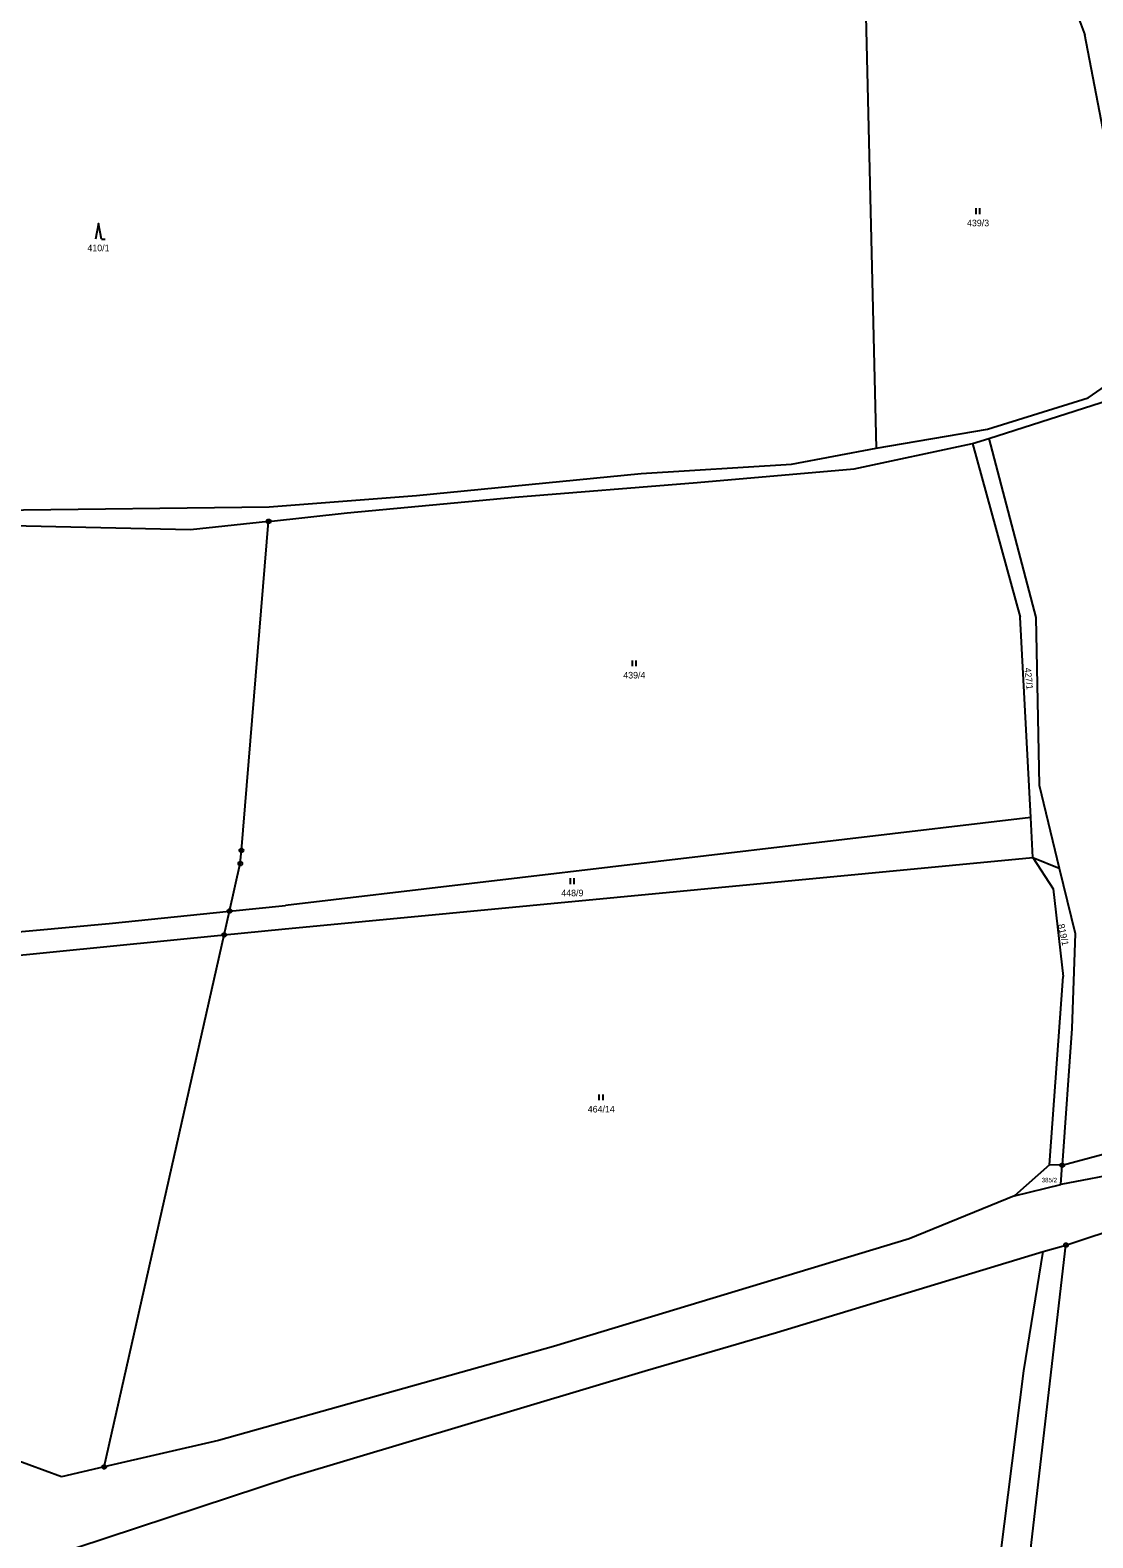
# Model space of a CAD drawing. Extents: x -739410 to -735662, y -942282 to -940043.
# Drawn here: x -737196.3 to -736922.9, y -941581.8 to -941193.9 of the extents above; entities that cross this region are included whole.
import ezdxf
from ezdxf.enums import TextEntityAlignment as Align

# ---------------------------------------------------------------- set-up
doc = ezdxf.new("R2010")
doc.units = 0
doc.header["$LTSCALE"] = 0.68
for name, color, linetype, lineweight in [('1', 7, 'Continuous', 25), ('3', 7, 'Continuous', 25), ('8', 7, 'Continuous', 25)]:
    doc.layers.add(name, color=color, linetype=linetype, lineweight=lineweight)
doc.layers.add('2', color=7, linetype='Continuous')

msp = doc.modelspace()

# ---------------------------------------------------------------- linework, layer by layer
at = {"layer": '1'}
for p, q in [((-736981.39, -941186.78), (-736978.72, -941301.45)), ((-736926.79, -941190.35), (-736924.98, -941195.12)), ((-736915.21, -941246.01), (-736924.98, -941195.12)), ((-736924.12, -941288.53), (-736913.36, -941281.04)), ((-736949.72, -941298.99), (-736909.85, -941286.24)), ((-736950.03, -941296.63), (-736924.12, -941288.53)), ((-736978.72, -941301.45), (-736950.03, -941296.63)), ((-737000.44, -941305.57), (-736978.72, -941301.45)), ((-736984.31, -941306.77), (-736953.92, -941300.32)), ((-736953.92, -941300.32), (-736949.72, -941298.99)), ((-736953.92, -941300.32), (-736941.6, -941344.97)), ((-736949.72, -941298.99), (-736937.61, -941345.07)), ((-737039.13, -941308.05), (-737000.44, -941305.57)), ((-737096.92, -941313.66), (-737039.13, -941308.05)), ((-737071.64, -941314.07), (-737024.76, -941310.29)), ((-737024.76, -941310.29), (-736984.31, -941306.77)), ((-737134.81, -941316.59), (-737096.92, -941313.66)), ((-737114.77, -941318.1), (-737071.64, -941314.07)), ((-737219, -941317.58), (-737134.81, -941316.59)), ((-737134.98, -941320.32), (-737114.77, -941318.1)), ((-737155.06, -941322.53), (-737218.79, -941321.04)), ((-737134.98, -941320.32), (-737155.06, -941322.53)), ((-737141.98, -941404.97), (-737134.98, -941320.32)), ((-736938.92, -941396.49), (-736941.6, -941344.97)), ((-736937.61, -941345.07), (-736936.72, -941388.18)), ((-736936.72, -941388.18), (-736931.58, -941409.57)), ((-736938.92, -941396.49), (-737130.62, -941419.11)), ((-736938.38, -941406.76), (-736938.92, -941396.49)), ((-737142.27, -941408.36), (-737141.98, -941404.97)), ((-737131.56, -941425.25), (-736938.38, -941406.76)), ((-736938.38, -941406.76), (-736933.18, -941414.85)), ((-736938.38, -941406.76), (-736931.58, -941409.57)), ((-737145.03, -941420.58), (-737142.27, -941408.36)), ((-736931.58, -941409.57), (-736927.53, -941426.38)), ((-736933.18, -941414.85), (-736930.58, -941437.4)), ((-737145.03, -941420.58), (-737130.62, -941419.11)), ((-737176.05, -941423.74), (-737145.03, -941420.58)), ((-737146.41, -941426.71), (-737145.03, -941420.58)), ((-737240.96, -941436.04), (-737146.41, -941426.71)), ((-737240.14, -941429.73), (-737176.05, -941423.74)), ((-737177.29, -941563.59), (-737146.41, -941426.71)), ((-737146.41, -941426.71), (-737131.56, -941425.25)), ((-736927.53, -941426.38), (-736928.37, -941450.76)), ((-736934.11, -941485.85), (-736930.58, -941437.4)), ((-736928.37, -941450.76), (-736930.82, -941485.98)), ((-736898.32, -941484.72), (-736931.16, -941490.89)), ((-736934.11, -941485.85), (-736943.07, -941493.83)), ((-736930.82, -941485.98), (-736934.11, -941485.85)), ((-736943.07, -941493.83), (-736931.16, -941490.89)), ((-736929.86, -941506.52), (-736881.77, -941490.57)), ((-736943.07, -941493.83), (-736970.21, -941504.92)), ((-736970.21, -941504.92), (-737061.72, -941532.58)), ((-737004.36, -941529.03), (-736935.74, -941508.2)), ((-736940.72, -941538.83), (-736935.74, -941508.2)), ((-736939.25, -941587.5), (-736929.86, -941506.52)), ((-736935.74, -941508.2), (-736929.86, -941506.52)), ((-737038.09, -941538.86), (-737004.36, -941529.03)), ((-737061.72, -941532.58), (-737147.88, -941556.81)), ((-737129.2, -941566.18), (-737038.09, -941538.86)), ((-736946.67, -941586.41), (-736940.72, -941538.83)), ((-737188.29, -941566.13), (-737221.19, -941554.16)), ((-737147.88, -941556.81), (-737177.29, -941563.59)), ((-737192.35, -941586.94), (-737129.2, -941566.18)), ((-737177.29, -941563.59), (-737188.29, -941566.13))]:
    msp.add_line(p, q, dxfattribs=at)
msp.add_lwpolyline([(-736931.16, -941490.89), (-736930.82, -941485.98), (-736902.72, -941478.41)], dxfattribs=at)
at = {"layer": '3'}
for p, q in [((-736952.981, -941241.28), (-736952.981, -941239.78)), ((-736951.98, -941241.28), (-736951.98, -941239.78)), ((-737178.01, -941247.7), (-737177.014, -941247.7)), ((-737041.411, -941357.62), (-737041.411, -941356.12)), ((-737040.41, -941357.62), (-737040.41, -941356.12)), ((-737057.361, -941413.65), (-737057.361, -941412.15)), ((-737056.36, -941413.65), (-737056.36, -941412.15)), ((-737049.921, -941469.27), (-737049.921, -941467.77)), ((-737048.92, -941469.27), (-737048.92, -941467.77))]:
    msp.add_line(p, q, dxfattribs=at)
msp.add_lwpolyline([(-737178.01, -941247.7), (-737178.76, -941243.7), (-737179.51, -941247.7)], dxfattribs=at)
at = {"layer": '8'}
for centre, radius in [((-737134.98, -941320.3199), 0.5), ((-737134.98, -941320.3199), 0.0303), ((-737141.98, -941404.9699), 0.5), ((-737141.98, -941404.9699), 0.0303), ((-737142.27, -941408.3599), 0.5), ((-737142.27, -941408.3599), 0.0303), ((-737145.03, -941420.5799), 0.5), ((-737145.03, -941420.5799), 0.0303), ((-737146.41, -941426.7099), 0.5), ((-737146.41, -941426.7099), 0.0303), ((-736930.82, -941485.9799), 0.5), ((-736930.82, -941485.9799), 0.0303), ((-736929.86, -941506.5199), 0.5), ((-736929.86, -941506.5199), 0.0303), ((-737177.29, -941563.5899), 0.5), ((-737177.29, -941563.5899), 0.0303)]:
    msp.add_circle(centre, radius, dxfattribs=at)

# ---------------------------------------------------------------- texts
at = {"layer": '2'}
for s, height, p in [('439/3', 1.7, (-736952.47, -941244.405)), ('410/1', 1.7, (-737178.76, -941250.825)), ('439/4', 1.7, (-737040.9, -941360.745)), ('448/9', 1.7, (-737056.85, -941416.775)), ('464/14', 1.7, (-737049.41, -941472.395)), ('385/2', 1.14, (-736934.129, -941490.355))]:
    msp.add_text(s, height=height, dxfattribs=at).set_placement(p, align=Align.CENTER)
for s, rotation, p in [('427/1', 276, (-736940.2578, -941360.8687)), ('819/1', 282, (-736931.3563, -941426.8578))]:
    msp.add_text(s, height=1.7, rotation=rotation, dxfattribs=at).set_placement(p, align=Align.CENTER)

doc.saveas('drawing.dxf')
